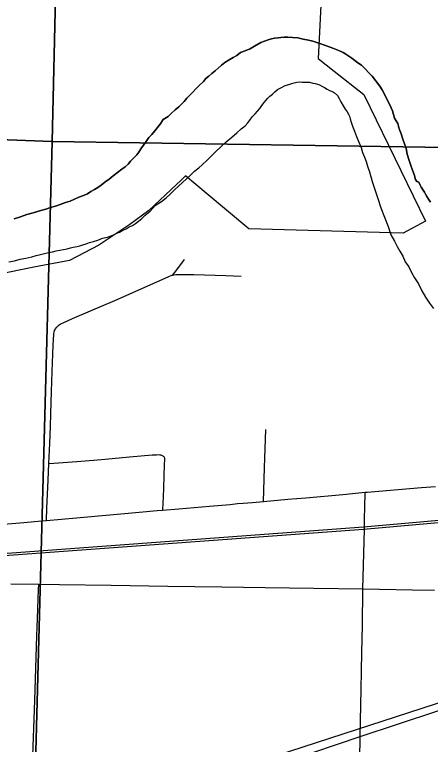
# Model space of a CAD drawing. Extents: x 2.4 to 73.1, y 4.5 to 25.6.
# Drawn here: x 35.0316 to 35.2682, y 22.2401 to 22.6553 of the extents above; entities that cross this region are included whole.
import ezdxf

# ---------------------------------------------------------------- set-up
doc = ezdxf.new("R2010")
doc.units = 0
for name, color, linetype in [('GM_X_City_Street', 7, 'Continuous'), ('GM_X_Corporation', 7, 'Continuous'), ('GM_X_County_Road', 7, 'Continuous'), ('GM_X_Major_River', 7, 'Continuous'), ('GM_X_Rail_Line', 7, 'Continuous'), ('GM_X_Section', 7, 'Continuous'), ('GM_X_Township_Road', 7, 'Continuous')]:
    doc.layers.add(name, color=color, linetype=linetype)

msp = doc.modelspace()

# ---------------------------------------------------------------- linework, layer by layer
at = {"layer": 'GM_X_City_Street'}
for points in [[(35.1215, 22.50701), (35.12263, 22.50846), (35.1262, 22.51303), (35.12838, 22.51601)], [(35.04974, 22.36756), (35.05003, 22.37459), (35.0507, 22.3905), (35.05116, 22.39988), (35.05161, 22.41136), (35.05202, 22.42089), (35.05225, 22.42813), (35.05261, 22.44086), (35.05306, 22.45223), (35.05346, 22.46214), (35.05362, 22.46716), (35.05378, 22.47053), (35.05392, 22.47328), (35.054, 22.47392), (35.05412, 22.47464), (35.0544, 22.4755), (35.05468, 22.47608), (35.05497, 22.47659), (35.05532, 22.47709), (35.05563, 22.47746), (35.05583, 22.4777), (35.05612, 22.47799), (35.05653, 22.47834), (35.057, 22.47871), (35.05764, 22.47913), (35.05836, 22.47954), (35.05921, 22.47996), (35.06462, 22.48233), (35.07487, 22.48678), (35.08857, 22.49264), (35.11897, 22.50606), (35.11982, 22.50639), (35.12075, 22.50676), (35.1215, 22.50701), (35.12248, 22.50724), (35.12341, 22.50737), (35.12433, 22.50741), (35.12775, 22.50744), (35.13369, 22.50736), (35.15173, 22.50685), (35.16057, 22.50653)], [(35.17328, 22.37836), (35.17385, 22.39743), (35.17451, 22.41932)], [(35.0671, 22.40108), (35.07874, 22.40208), (35.08315, 22.40245), (35.09702, 22.40373), (35.10996, 22.40478), (35.1123, 22.40492), (35.11341, 22.40495), (35.11424, 22.40488), (35.11483, 22.40478), (35.11522, 22.40466), (35.11555, 22.40454), (35.11588, 22.40435), (35.11617, 22.40414), (35.11646, 22.40388), (35.11673, 22.40343), (35.11687, 22.40285), (35.11687, 22.4024), (35.11687, 22.40178), (35.11681, 22.39962), (35.11633, 22.38597), (35.11613, 22.38091), (35.116, 22.37749), (35.11584, 22.37337)], [(35.05116, 22.39988), (35.05394, 22.40009), (35.0671, 22.40108)], [(35.22973, 22.32869), (35.22993, 22.3352), (35.23033, 22.34863), (35.23065, 22.36253), (35.23076, 22.36909), (35.23085, 22.37468), (35.23112, 22.38354)], [(35.0296, 22.33144), (35.04538, 22.33122), (35.05711, 22.33105), (35.08664, 22.33066), (35.1188, 22.33019), (35.14947, 22.32976), (35.17415, 22.32941), (35.20187, 22.32898), (35.22973, 22.32869), (35.23912, 22.32847), (35.25792, 22.32811), (35.27042, 22.32792)], [(35.04145, 22.21675), (35.04188, 22.22823), (35.04312, 22.26519), (35.04439, 22.30181), (35.04473, 22.31176), (35.04528, 22.32821), (35.04538, 22.33122)], [(35.22828, 22.24435), (35.2288, 22.27158), (35.22906, 22.28182), (35.22919, 22.29269), (35.22945, 22.30759), (35.22973, 22.32869)]]:
    msp.add_lwpolyline(points, dxfattribs=at)
at = {"layer": 'GM_X_Corporation'}
for points in [[(35.20964, 22.73611), (35.20424, 22.63033), (35.21336, 22.62312), (35.23021, 22.60979), (35.2653, 22.53781), (35.25263, 22.53096), (35.16496, 22.5333), (35.14069, 22.55362), (35.12882, 22.56356), (35.12628, 22.56092), (35.12381, 22.55857), (35.10801, 22.54379), (35.09726, 22.53592), (35.07959, 22.52408), (35.06292, 22.51544), (35.04253, 22.51167), (35.01368, 22.50567)], [(35.17492, 22.22666), (35.22816, 22.24463), (35.29357, 22.26626), (35.29376, 22.27606), (35.33372, 22.28896), (35.36648, 22.30003), (35.40382, 22.31392), (35.41227, 22.28777), (35.41629, 22.26398), (35.42334, 22.23787)]]:
    msp.add_lwpolyline(points, dxfattribs=at)
at = {"layer": 'GM_X_County_Road'}
for points in [[(35.23112, 22.38354), (35.23227, 22.38364), (35.26307, 22.38617), (35.27103, 22.3868)], [(35.17328, 22.37836), (35.18702, 22.37959), (35.19723, 22.38044), (35.21831, 22.38232), (35.23112, 22.38354)], [(35.11584, 22.37337), (35.12514, 22.37413), (35.14247, 22.3757), (35.1542, 22.37668), (35.15853, 22.37714), (35.16169, 22.37739), (35.16691, 22.3778), (35.17328, 22.37836)], [(35.04974, 22.36756), (35.06695, 22.36902), (35.10255, 22.37214), (35.11276, 22.37312), (35.11584, 22.37337)], [(34.80847, 22.34126), (34.81926, 22.34254), (34.83711, 22.34505), (34.85706, 22.34814), (34.86992, 22.35041), (34.8804, 22.35187), (34.89823, 22.35402), (34.91687, 22.35561), (34.94258, 22.35785), (34.95556, 22.35912), (34.96361, 22.35993), (34.97568, 22.36091), (35.00075, 22.36314), (35.01374, 22.36437), (35.03694, 22.36641), (35.04714, 22.36734), (35.04974, 22.36756)]]:
    msp.add_lwpolyline(points, dxfattribs=at)
at = {"layer": 'GM_X_Major_River'}
for points in [[(35.26819, 22.54856), (35.26709, 22.5503), (35.26618, 22.55184), (35.26545, 22.55319), (35.26472, 22.55416), (35.26399, 22.55532), (35.26289, 22.55705), (35.26235, 22.5582), (35.26163, 22.55993), (35.2605, 22.56034), (35.25977, 22.5615), (35.2589, 22.56437), (35.25801, 22.56686), (35.25712, 22.56935), (35.25605, 22.57223), (35.255, 22.57586), (35.25433, 22.57911), (35.25344, 22.58179), (35.25256, 22.58447), (35.25149, 22.58735), (35.25043, 22.59022), (35.24955, 22.59328), (35.24773, 22.59637), (35.24651, 22.60058), (35.24507, 22.60384), (35.24344, 22.60711), (35.242, 22.61), (35.24073, 22.6125), (35.23945, 22.61462), (35.23503, 22.62024), (35.23318, 22.62218), (35.23133, 22.62413), (35.22892, 22.62647), (35.22687, 22.62785), (35.22519, 22.62922), (35.22351, 22.63041), (35.22183, 22.63159), (35.22015, 22.63277), (35.21847, 22.63376), (35.2164, 22.63457), (35.21452, 22.63538), (35.21264, 22.63619), (35.21057, 22.637), (35.20793, 22.63783), (35.20587, 22.63864), (35.20361, 22.63945), (35.20134, 22.64008), (35.19889, 22.64071), (35.19587, 22.64136), (35.19284, 22.64201), (35.18981, 22.64227), (35.18715, 22.64234), (35.18507, 22.64239), (35.18316, 22.64225), (35.18164, 22.6421), (35.17954, 22.64177), (35.17783, 22.64144), (35.17591, 22.64092), (35.17169, 22.63931), (35.16804, 22.63732), (35.16533, 22.63568), (35.16418, 22.63514), (35.16284, 22.6346), (35.16016, 22.63372), (35.15803, 22.63206), (35.15591, 22.63079), (35.15378, 22.62951), (35.15128, 22.62806)], [(35.15128, 22.62806), (35.15378, 22.62951), (35.15591, 22.63079), (35.15803, 22.63206), (35.16016, 22.63372), (35.16284, 22.6346), (35.16418, 22.63514), (35.16533, 22.63568), (35.16804, 22.63732), (35.17169, 22.63931), (35.17591, 22.64092), (35.17783, 22.64144), (35.17954, 22.64177), (35.18164, 22.6421), (35.18316, 22.64225), (35.18507, 22.64239), (35.18715, 22.64234), (35.18981, 22.64227), (35.19284, 22.64201), (35.19587, 22.64136), (35.19889, 22.64071), (35.20134, 22.64008), (35.20361, 22.63945), (35.20587, 22.63864), (35.20793, 22.63783), (35.21057, 22.637), (35.21264, 22.63619), (35.21452, 22.63538), (35.2164, 22.63457), (35.21847, 22.63376), (35.22015, 22.63277), (35.22183, 22.63159), (35.22351, 22.63041), (35.22519, 22.62922), (35.22687, 22.62785), (35.22892, 22.62647), (35.23133, 22.62413), (35.23318, 22.62218), (35.23503, 22.62024), (35.23945, 22.61462), (35.24073, 22.6125), (35.242, 22.61), (35.24344, 22.60711), (35.24507, 22.60384), (35.24651, 22.60058), (35.24773, 22.59637), (35.24955, 22.59328), (35.25043, 22.59022), (35.25149, 22.58735), (35.25256, 22.58447), (35.25344, 22.58179), (35.25433, 22.57911), (35.255, 22.57586), (35.25605, 22.57223), (35.25712, 22.56935), (35.25801, 22.56686), (35.2589, 22.56437), (35.25977, 22.5615), (35.2605, 22.56034), (35.26163, 22.55993), (35.26235, 22.5582), (35.26289, 22.55705), (35.26399, 22.55532), (35.26472, 22.55416), (35.26545, 22.55319), (35.26618, 22.55184), (35.26709, 22.5503), (35.26819, 22.54856)], [(35.15128, 22.62806), (35.14934, 22.6264), (35.1474, 22.62474), (35.14565, 22.62326), (35.14391, 22.62179), (35.14216, 22.62031), (35.14041, 22.61884), (35.13904, 22.61716), (35.13671, 22.61494), (35.13125, 22.60938), (35.12969, 22.60771), (35.12812, 22.60585), (35.12657, 22.60437), (35.125, 22.6027), (35.12306, 22.60104), (35.12093, 22.5992), (35.11898, 22.59735), (35.11609, 22.59552), (35.1145, 22.5929), (35.11294, 22.59104), (35.11137, 22.58919), (35.1098, 22.58714), (35.10804, 22.58528), (35.10647, 22.58304), (35.1049, 22.58099), (35.10352, 22.57894), (35.10233, 22.57707), (35.10115, 22.57558), (35.09979, 22.5741), (35.09764, 22.57187), (35.09627, 22.5702), (35.09452, 22.56872), (35.09259, 22.56725), (35.09026, 22.56541), (35.08775, 22.56358), (35.08542, 22.56174), (35.08291, 22.5599), (35.08097, 22.55824), (35.07903, 22.55696), (35.0771, 22.55568), (35.07499, 22.55459), (35.07306, 22.55331), (35.07076, 22.55242), (35.06826, 22.55134), (35.06576, 22.55027), (35.06327, 22.54919), (35.06059, 22.54831), (35.05752, 22.54725), (35.05484, 22.54637), (35.05216, 22.54549), (35.04948, 22.5446), (35.04661, 22.54373), (35.04221, 22.54251), (35.03857, 22.54146), (35.03493, 22.54023), (35.03149, 22.53917)], [(35.03149, 22.53917), (35.03493, 22.54023), (35.03857, 22.54146), (35.04221, 22.54251), (35.04661, 22.54373), (35.04948, 22.5446), (35.05216, 22.54549), (35.05484, 22.54637), (35.05752, 22.54725), (35.06059, 22.54831), (35.06327, 22.54919), (35.06576, 22.55027), (35.06826, 22.55134), (35.07076, 22.55242), (35.07306, 22.55331), (35.07499, 22.55459), (35.0771, 22.55568), (35.07903, 22.55696), (35.08097, 22.55824), (35.08291, 22.5599), (35.08542, 22.56174), (35.08775, 22.56358), (35.09026, 22.56541), (35.09259, 22.56725), (35.09452, 22.56872), (35.09627, 22.5702), (35.09764, 22.57187), (35.09979, 22.5741), (35.10115, 22.57558), (35.10233, 22.57707), (35.10352, 22.57894), (35.1049, 22.58099), (35.10647, 22.58304), (35.10804, 22.58528), (35.1098, 22.58714), (35.11137, 22.58919), (35.11294, 22.59104), (35.1145, 22.5929), (35.11609, 22.59552), (35.11898, 22.59735), (35.12093, 22.5992), (35.12306, 22.60104), (35.125, 22.6027), (35.12657, 22.60437), (35.12812, 22.60585), (35.12969, 22.60771), (35.13125, 22.60938), (35.13671, 22.61494), (35.13904, 22.61716), (35.14041, 22.61884), (35.14216, 22.62031), (35.14391, 22.62179), (35.14565, 22.62326), (35.1474, 22.62474), (35.14934, 22.6264), (35.15128, 22.62806)], [(35.0284, 22.51456), (35.03165, 22.51524), (35.0349, 22.51611), (35.03796, 22.51679), (35.04139, 22.51746), (35.04388, 22.51816), (35.04636, 22.51886), (35.04866, 22.51937), (35.05095, 22.51988), (35.05324, 22.52039), (35.05534, 22.52091), (35.06164, 22.52208), (35.06336, 22.5226), (35.06489, 22.52294), (35.06718, 22.52327), (35.06871, 22.5238), (35.07043, 22.52432), (35.07234, 22.52484), (35.07426, 22.52556), (35.07656, 22.52626), (35.07904, 22.52695), (35.08173, 22.52802), (35.08441, 22.52872), (35.08651, 22.52942), (35.08824, 22.53014), (35.08978, 22.53086), (35.09132, 22.53158), (35.09324, 22.53267), (35.09516, 22.53338), (35.0969, 22.53448), (35.09863, 22.53538), (35.10037, 22.53648), (35.10211, 22.53776), (35.10404, 22.53924), (35.10599, 22.54108), (35.10871, 22.54349), (35.11164, 22.54664), (35.1153, 22.54902), (35.11782, 22.55104), (35.12015, 22.55307), (35.12249, 22.55548), (35.12483, 22.5577), (35.12716, 22.55973), (35.12949, 22.56176), (35.13163, 22.56399), (35.13397, 22.5662), (35.13648, 22.56804), (35.13843, 22.56989), (35.14115, 22.57248), (35.14368, 22.57488), (35.14602, 22.57729), (35.14874, 22.57988), (35.15205, 22.58284), (35.15516, 22.58561), (35.15806, 22.588), (35.16059, 22.59022), (35.16272, 22.59206), (35.16428, 22.59373), (35.16546, 22.59522), (35.16684, 22.59709), (35.1684, 22.59876), (35.17114, 22.60192), (35.17232, 22.60359), (35.17369, 22.60527), (35.17448, 22.60639), (35.17565, 22.60769), (35.17682, 22.6088), (35.17837, 22.61009), (35.17973, 22.61138), (35.18128, 22.61267), (35.1834, 22.61376), (35.18552, 22.61484), (35.18762, 22.61555), (35.18935, 22.61608), (35.19068, 22.61642), (35.19221, 22.61676), (35.19374, 22.61692), (35.19525, 22.61688), (35.19677, 22.61684), (35.19943, 22.61677), (35.20132, 22.61634), (35.20264, 22.61612), (35.20396, 22.61571), (35.20509, 22.6153), (35.2064, 22.61451), (35.2079, 22.61371)], [(35.0284, 22.51456), (35.03165, 22.51524), (35.0349, 22.51611), (35.03796, 22.51679), (35.04139, 22.51746), (35.04388, 22.51816), (35.04636, 22.51886), (35.04866, 22.51937), (35.05095, 22.51988), (35.05324, 22.52039), (35.05534, 22.52091), (35.06164, 22.52208), (35.06336, 22.5226), (35.06489, 22.52294), (35.06718, 22.52327), (35.06871, 22.5238), (35.07043, 22.52432), (35.07234, 22.52484), (35.07426, 22.52556), (35.07656, 22.52626), (35.07904, 22.52695), (35.08173, 22.52802), (35.08441, 22.52872), (35.08651, 22.52942), (35.08824, 22.53014), (35.08978, 22.53086), (35.09132, 22.53158), (35.09324, 22.53267), (35.09516, 22.53338), (35.0969, 22.53448), (35.09863, 22.53538), (35.10037, 22.53648), (35.10211, 22.53776), (35.10404, 22.53924), (35.10599, 22.54108), (35.10871, 22.54349), (35.11164, 22.54664), (35.1153, 22.54902), (35.11782, 22.55104), (35.12015, 22.55307), (35.12249, 22.55548), (35.12483, 22.5577), (35.12716, 22.55973), (35.12949, 22.56176), (35.13163, 22.56399), (35.13397, 22.5662), (35.13648, 22.56804), (35.13843, 22.56989), (35.14115, 22.57248), (35.14368, 22.57488), (35.14602, 22.57729), (35.14874, 22.57988), (35.15205, 22.58284), (35.15516, 22.58561), (35.15806, 22.588), (35.16059, 22.59022), (35.16272, 22.59206), (35.16428, 22.59373), (35.16546, 22.59522), (35.16684, 22.59709), (35.1684, 22.59876), (35.17114, 22.60192), (35.17232, 22.60359), (35.17369, 22.60527), (35.17448, 22.60639), (35.17565, 22.60769), (35.17682, 22.6088), (35.17837, 22.61009), (35.17973, 22.61138), (35.18128, 22.61267), (35.1834, 22.61376), (35.18552, 22.61484), (35.18762, 22.61555), (35.18935, 22.61608), (35.19068, 22.61642), (35.19221, 22.61676), (35.19374, 22.61692), (35.19525, 22.61688), (35.19677, 22.61684), (35.19943, 22.61677), (35.20132, 22.61634), (35.20264, 22.61612), (35.20396, 22.61571), (35.20509, 22.6153), (35.2064, 22.61451), (35.2079, 22.61371)], [(35.2079, 22.61371), (35.2094, 22.61291), (35.21071, 22.61212), (35.21184, 22.61171), (35.21352, 22.61072), (35.21538, 22.60915), (35.21629, 22.60761), (35.2172, 22.60569), (35.21847, 22.60338), (35.21975, 22.60144), (35.22085, 22.5999), (35.22157, 22.59855), (35.22212, 22.5974), (35.22246, 22.59587), (35.22317, 22.59414), (35.22388, 22.59184), (35.22494, 22.58897), (35.2262, 22.5859), (35.22744, 22.58264), (35.2287, 22.57957), (35.22958, 22.57689), (35.23065, 22.5742), (35.23154, 22.57171), (35.23242, 22.56903), (35.23348, 22.56577), (35.23505, 22.56041), (35.23646, 22.55582), (35.23823, 22.55065), (35.24, 22.54529), (35.24214, 22.54011), (35.2441, 22.53474), (35.24569, 22.52995), (35.24769, 22.52629), (35.24932, 22.5234), (35.25078, 22.52071), (35.25241, 22.51782), (35.25385, 22.51455), (35.25587, 22.51184), (35.2575, 22.50857), (35.25913, 22.50549), (35.26132, 22.50202), (35.26332, 22.49817), (35.26532, 22.49451), (35.2677, 22.49103), (35.2699, 22.48813)], [(35.2079, 22.61371), (35.2094, 22.61291), (35.21071, 22.61212), (35.21184, 22.61171), (35.21352, 22.61072), (35.21538, 22.60915), (35.21629, 22.60761), (35.2172, 22.60569), (35.21847, 22.60338), (35.21975, 22.60144), (35.22085, 22.5999), (35.22157, 22.59855), (35.22212, 22.5974), (35.22246, 22.59587), (35.22317, 22.59414), (35.22388, 22.59184), (35.22494, 22.58897), (35.2262, 22.5859), (35.22744, 22.58264), (35.2287, 22.57957), (35.22958, 22.57689), (35.23065, 22.5742), (35.23154, 22.57171), (35.23242, 22.56903), (35.23348, 22.56577), (35.23505, 22.56041), (35.23646, 22.55582), (35.23823, 22.55065), (35.24, 22.54529), (35.24214, 22.54011), (35.2441, 22.53474), (35.24569, 22.52995), (35.24769, 22.52629), (35.24932, 22.5234), (35.25078, 22.52071), (35.25241, 22.51782), (35.25385, 22.51455), (35.25587, 22.51184), (35.2575, 22.50857), (35.25913, 22.50549), (35.26132, 22.50202), (35.26332, 22.49817), (35.26532, 22.49451), (35.2677, 22.49103), (35.2699, 22.48813)]]:
    msp.add_lwpolyline(points, dxfattribs=at)
at = {"layer": 'GM_X_Rail_Line'}
for points in [[(34.67285, 22.32089), (34.92723, 22.34151), (35.23002, 22.36381), (35.40803, 22.37954), (35.46629, 22.38395), (35.50969, 22.38773), (35.54765, 22.39296), (35.58276, 22.39961), (35.60028, 22.40441), (35.65992, 22.41752), (35.7031, 22.42787), (35.74313, 22.43653), (35.80025, 22.44949), (35.83117, 22.45653), (35.86024, 22.46257), (35.89286, 22.46787), (35.9246, 22.47051), (35.94854, 22.47177), (36.0534, 22.46888), (36.18913, 22.46436), (36.29738, 22.46089)], [(34.67295, 22.31965), (34.92476, 22.34017), (35.23012, 22.36257), (35.40895, 22.37841), (35.46763, 22.38262), (35.50985, 22.38649), (35.54785, 22.39174), (35.58304, 22.3984), (35.60058, 22.4032), (35.6602, 22.41631), (35.70338, 22.42666), (35.74339, 22.43531), (35.80052, 22.44828), (35.83144, 22.45532), (35.86046, 22.46135), (35.89301, 22.46663), (35.92468, 22.46927), (35.94856, 22.47053), (36.05337, 22.46764), (36.18909, 22.46311), (36.29738, 22.45965)], [(34.97621, 22.1674), (35.33169, 22.28284), (35.3774, 22.29883), (35.42204, 22.31582), (35.47133, 22.33977), (35.51345, 22.36042)]]:
    msp.add_lwpolyline(points, dxfattribs=at)
at = {"layer": 'GM_X_Section'}
for points in [[(34.56162, 23.09756), (35.06465, 23.08503), (35.0531, 22.5831), (34.54832, 22.60211)], [(35.06465, 23.08503), (35.56221, 23.08304), (35.55168, 22.57541), (35.0531, 22.5831)], [(34.54832, 22.60211), (35.0531, 22.5831), (35.03965, 22.08027), (34.53659, 22.0909)], [(35.0531, 22.5831), (35.55168, 22.57541), (35.54042, 22.06912), (35.03965, 22.08027)]]:
    msp.add_lwpolyline(points, close=True, dxfattribs=at)
at = {"layer": 'GM_X_Township_Road'}
msp.add_lwpolyline([(35.25818, 22.1419), (35.24452, 22.17407), (35.23553, 22.19523), (35.23355, 22.20044), (35.23201, 22.20514), (35.23082, 22.20962), (35.22986, 22.21416), (35.22906, 22.21904), (35.22851, 22.22365), (35.2282, 22.22765), (35.22809, 22.23166), (35.22828, 22.24435)], dxfattribs=at)

doc.saveas('drawing.dxf')
